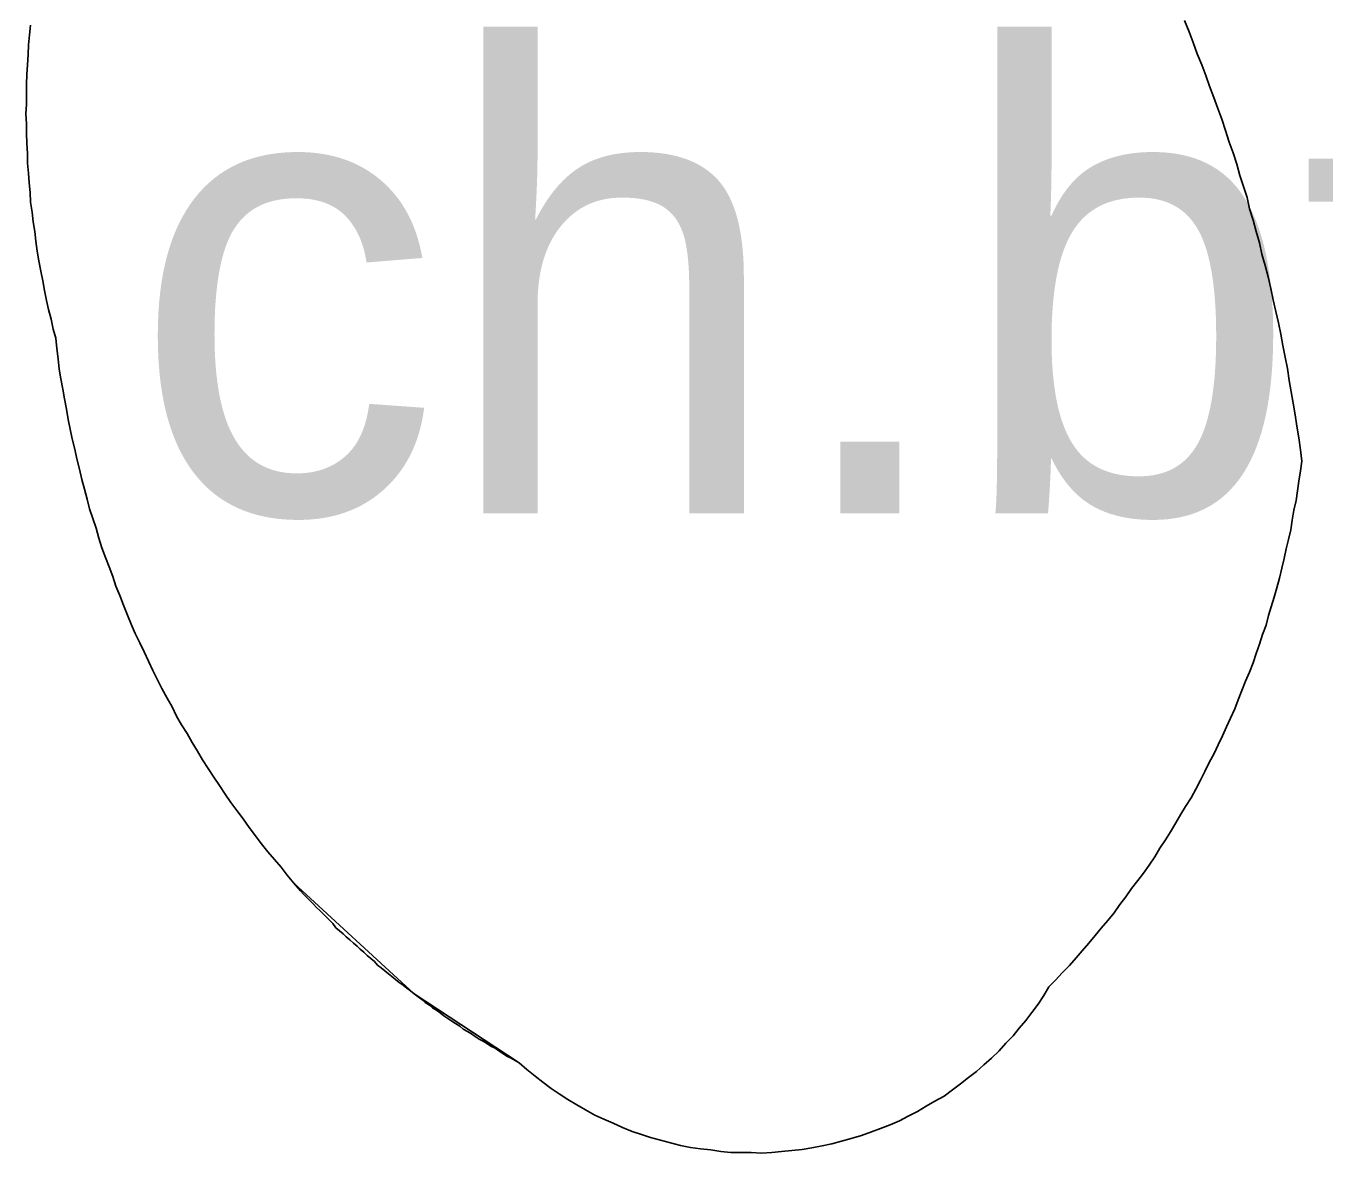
# Model space of a CAD drawing. Extents: x 6434771 to 6436222, y 5663454 to 5664782.
# Drawn here: x 6435163.419 to 6435165.948, y 5663870.834 to 5663873.029 of the extents above; entities that cross this region are included whole.
import ezdxf

# ---------------------------------------------------------------- set-up
doc = ezdxf.new("R2010")
doc.units = 0
doc.layers.add('Warstwa 34', color=7, linetype='Continuous')
doc.layers.add('Warstwa 9', color=7, linetype='Continuous')

msp = doc.modelspace()

# ---------------------------------------------------------------- linework, layer by layer
at = {"layer": 'Warstwa 34'}
for points in [[(6435163.477, 5663872.421), (6435163.472, 5663872.439), (6435163.468, 5663872.458), (6435163.463, 5663872.477), (6435163.459, 5663872.495), (6435163.455, 5663872.514), (6435163.452, 5663872.533), (6435163.448, 5663872.552), (6435163.444, 5663872.572), (6435163.441, 5663872.591), (6435163.438, 5663872.61), (6435163.436, 5663872.629), (6435163.433, 5663872.648), (6435163.431, 5663872.667), (6435163.428, 5663872.686), (6435163.427, 5663872.705), (6435163.425, 5663872.724), (6435163.424, 5663872.743), (6435163.422, 5663872.762), (6435163.422, 5663872.781), (6435163.421, 5663872.801), (6435163.42, 5663872.82), (6435163.42, 5663872.839), (6435163.419, 5663872.858), (6435163.42, 5663872.877), (6435163.42, 5663872.897), (6435163.42, 5663872.916), (6435163.421, 5663872.935), (6435163.422, 5663872.954), (6435163.423, 5663872.974), (6435163.424, 5663872.993), (6435163.426, 5663873.012), (6435163.428, 5663873.031)], [(6435165.676, 5663873.04), (6435165.685, 5663873.018), (6435165.693, 5663872.997), (6435165.701, 5663872.975), (6435165.71, 5663872.954), (6435165.718, 5663872.933), (6435165.725, 5663872.912), (6435165.733, 5663872.89), (6435165.741, 5663872.869), (6435165.749, 5663872.848), (6435165.756, 5663872.826), (6435165.763, 5663872.803), (6435165.771, 5663872.782), (6435165.778, 5663872.76), (6435165.784, 5663872.738), (6435165.791, 5663872.717), (6435165.798, 5663872.695), (6435165.803, 5663872.673), (6435165.81, 5663872.651), (6435165.816, 5663872.629), (6435165.822, 5663872.607), (6435165.827, 5663872.585), (6435165.833, 5663872.563), (6435165.839, 5663872.541), (6435165.844, 5663872.518), (6435165.849, 5663872.496), (6435165.854, 5663872.473), (6435165.859, 5663872.451), (6435165.864, 5663872.429), (6435165.868, 5663872.407), (6435165.872, 5663872.384), (6435165.877, 5663872.362), (6435165.88, 5663872.339), (6435165.884, 5663872.317), (6435165.888, 5663872.295), (6435165.892, 5663872.272), (6435165.895, 5663872.25), (6435165.899, 5663872.227), (6435165.902, 5663872.204), (6435165.905, 5663872.182)], [(6435163.954, 5663871.345), (6435163.941, 5663871.36), (6435163.928, 5663871.375), (6435163.916, 5663871.391), (6435163.903, 5663871.406), (6435163.89, 5663871.421), (6435163.877, 5663871.437), (6435163.866, 5663871.452), (6435163.854, 5663871.468), (6435163.842, 5663871.485), (6435163.83, 5663871.501), (6435163.818, 5663871.517), (6435163.807, 5663871.533), (6435163.796, 5663871.55), (6435163.785, 5663871.566), (6435163.774, 5663871.583), (6435163.763, 5663871.6), (6435163.753, 5663871.617), (6435163.743, 5663871.634), (6435163.733, 5663871.651), (6435163.722, 5663871.668), (6435163.712, 5663871.685), (6435163.704, 5663871.703), (6435163.694, 5663871.72), (6435163.684, 5663871.739), (6435163.675, 5663871.756), (6435163.666, 5663871.774), (6435163.658, 5663871.792), (6435163.649, 5663871.81), (6435163.641, 5663871.828), (6435163.632, 5663871.846), (6435163.624, 5663871.864), (6435163.617, 5663871.882), (6435163.609, 5663871.901), (6435163.602, 5663871.92), (6435163.594, 5663871.938), (6435163.588, 5663871.957), (6435163.581, 5663871.976), (6435163.574, 5663871.994), (6435163.567, 5663872.013), (6435163.561, 5663872.032), (6435163.556, 5663872.051), (6435163.549, 5663872.07), (6435163.543, 5663872.089), (6435163.538, 5663872.108), (6435163.533, 5663872.127), (6435163.528, 5663872.146), (6435163.523, 5663872.166), (6435163.518, 5663872.186), (6435163.514, 5663872.205), (6435163.509, 5663872.225), (6435163.505, 5663872.244), (6435163.501, 5663872.263), (6435163.498, 5663872.283), (6435163.494, 5663872.303), (6435163.491, 5663872.322), (6435163.487, 5663872.342), (6435163.484, 5663872.361), (6435163.482, 5663872.381), (6435163.479, 5663872.401), (6435163.477, 5663872.421)], [(6435165.905, 5663872.182), (6435165.902, 5663872.163), (6435165.899, 5663872.143), (6435165.896, 5663872.124), (6435165.894, 5663872.105), (6435165.889, 5663872.086), (6435165.886, 5663872.067), (6435165.883, 5663872.048), (6435165.879, 5663872.029), (6435165.874, 5663872.011), (6435165.87, 5663871.992), (6435165.866, 5663871.973), (6435165.861, 5663871.954), (6435165.856, 5663871.935), (6435165.851, 5663871.917), (6435165.845, 5663871.898), (6435165.84, 5663871.881), (6435165.835, 5663871.862), (6435165.828, 5663871.844), (6435165.822, 5663871.825), (6435165.816, 5663871.807), (6435165.81, 5663871.789), (6435165.803, 5663871.771), (6435165.795, 5663871.753), (6435165.788, 5663871.735), (6435165.781, 5663871.717), (6435165.774, 5663871.699), (6435165.766, 5663871.681), (6435165.758, 5663871.664), (6435165.75, 5663871.647), (6435165.742, 5663871.629), (6435165.734, 5663871.612), (6435165.724, 5663871.595), (6435165.716, 5663871.577), (6435165.707, 5663871.56), (6435165.698, 5663871.543), (6435165.689, 5663871.526), (6435165.678, 5663871.509), (6435165.669, 5663871.494), (6435165.659, 5663871.477), (6435165.649, 5663871.46), (6435165.639, 5663871.444), (6435165.628, 5663871.428), (6435165.618, 5663871.411), (6435165.607, 5663871.395), (6435165.596, 5663871.379), (6435165.585, 5663871.365), (6435165.573, 5663871.349), (6435165.562, 5663871.333), (6435165.55, 5663871.318), (6435165.539, 5663871.302), (6435165.527, 5663871.287), (6435165.514, 5663871.272), (6435165.502, 5663871.258), (6435165.49, 5663871.243), (6435165.477, 5663871.228), (6435165.465, 5663871.214), (6435165.452, 5663871.199), (6435165.438, 5663871.185), (6435165.425, 5663871.171), (6435165.412, 5663871.158)], [(6435164.38, 5663871.01), (6435164.372, 5663871.014), (6435164.364, 5663871.019), (6435164.356, 5663871.023), (6435164.348, 5663871.028), (6435164.34, 5663871.033), (6435164.333, 5663871.038), (6435164.325, 5663871.042), (6435164.318, 5663871.047), (6435164.31, 5663871.052), (6435164.302, 5663871.056), (6435164.294, 5663871.061), (6435164.287, 5663871.066), (6435164.279, 5663871.071), (6435164.271, 5663871.075), (6435164.264, 5663871.081), (6435164.256, 5663871.086), (6435164.249, 5663871.091), (6435164.241, 5663871.096), (6435164.233, 5663871.101), (6435164.226, 5663871.107), (6435164.219, 5663871.112), (6435164.211, 5663871.117), (6435164.205, 5663871.122), (6435164.197, 5663871.127), (6435164.19, 5663871.133), (6435164.183, 5663871.138), (6435164.175, 5663871.144), (6435164.168, 5663871.15), (6435164.161, 5663871.155), (6435164.154, 5663871.161), (6435164.146, 5663871.166), (6435164.139, 5663871.172), (6435164.132, 5663871.178), (6435164.125, 5663871.183), (6435164.118, 5663871.189), (6435164.111, 5663871.195), (6435164.104, 5663871.2), (6435164.098, 5663871.207), (6435164.091, 5663871.213), (6435164.084, 5663871.219), (6435164.077, 5663871.225), (6435164.07, 5663871.231), (6435164.064, 5663871.237), (6435164.057, 5663871.243), (6435164.05, 5663871.249), (6435164.043, 5663871.255), (6435164.037, 5663871.261), (6435164.03, 5663871.267), (6435164.023, 5663871.273), (6435164.017, 5663871.281), (6435164.011, 5663871.287), (6435164.005, 5663871.293), (6435163.998, 5663871.3), (6435163.992, 5663871.306), (6435163.985, 5663871.312), (6435163.979, 5663871.319), (6435163.973, 5663871.325), (6435163.966, 5663871.332), (6435163.96, 5663871.338), (6435163.954, 5663871.345)], [(6435164.38, 5663871.01), (6435164.395, 5663870.997), (6435164.411, 5663870.984), (6435164.426, 5663870.972), (6435164.442, 5663870.96), (6435164.458, 5663870.949), (6435164.475, 5663870.938), (6435164.492, 5663870.928), (6435164.509, 5663870.918), (6435164.527, 5663870.908), (6435164.545, 5663870.9), (6435164.563, 5663870.892), (6435164.581, 5663870.884), (6435164.6, 5663870.876), (6435164.618, 5663870.87), (6435164.636, 5663870.864), (6435164.655, 5663870.859), (6435164.675, 5663870.854), (6435164.694, 5663870.849), (6435164.714, 5663870.845), (6435164.733, 5663870.842), (6435164.753, 5663870.84), (6435164.773, 5663870.837), (6435164.792, 5663870.835), (6435164.812, 5663870.835), (6435164.832, 5663870.835), (6435164.852, 5663870.834), (6435164.872, 5663870.835), (6435164.891, 5663870.837), (6435164.911, 5663870.839), (6435164.931, 5663870.841), (6435164.95, 5663870.844), (6435164.97, 5663870.848), (6435164.989, 5663870.852), (6435165.008, 5663870.857), (6435165.027, 5663870.862), (6435165.047, 5663870.868), (6435165.066, 5663870.875), (6435165.084, 5663870.882), (6435165.103, 5663870.889), (6435165.121, 5663870.897), (6435165.138, 5663870.906), (6435165.156, 5663870.915), (6435165.173, 5663870.925), (6435165.19, 5663870.935), (6435165.208, 5663870.945), (6435165.224, 5663870.957), (6435165.24, 5663870.969), (6435165.255, 5663870.981), (6435165.271, 5663870.993), (6435165.285, 5663871.006), (6435165.3, 5663871.019), (6435165.315, 5663871.033), (6435165.328, 5663871.048), (6435165.342, 5663871.062), (6435165.354, 5663871.077), (6435165.367, 5663871.092), (6435165.379, 5663871.108), (6435165.391, 5663871.124), (6435165.402, 5663871.141), (6435165.412, 5663871.158)]]:
    msp.add_lwpolyline(points, dxfattribs=at)
at = {"layer": 'Warstwa 9'}
for p, q in [((6435163.426, 5663873.012), (6435163.428, 5663873.031)), ((6435165.676, 5663873.04), (6435165.685, 5663873.018)), ((6435163.424, 5663872.993), (6435163.426, 5663873.012)), ((6435165.685, 5663873.018), (6435165.693, 5663872.997)), ((6435163.423, 5663872.974), (6435163.424, 5663872.993)), ((6435165.693, 5663872.997), (6435165.701, 5663872.975)), ((6435163.422, 5663872.954), (6435163.423, 5663872.974)), ((6435165.701, 5663872.975), (6435165.71, 5663872.954)), ((6435163.42, 5663872.916), (6435163.421, 5663872.935)), ((6435163.421, 5663872.935), (6435163.422, 5663872.954)), ((6435165.71, 5663872.954), (6435165.718, 5663872.933)), ((6435165.718, 5663872.933), (6435165.725, 5663872.912)), ((6435163.42, 5663872.916), (6435163.42, 5663872.897)), ((6435165.725, 5663872.912), (6435165.733, 5663872.89)), ((6435163.42, 5663872.897), (6435163.42, 5663872.877)), ((6435165.733, 5663872.89), (6435165.741, 5663872.869)), ((6435163.419, 5663872.858), (6435163.42, 5663872.877)), ((6435163.419, 5663872.858), (6435163.42, 5663872.839)), ((6435165.741, 5663872.869), (6435165.749, 5663872.848)), ((6435163.42, 5663872.839), (6435163.42, 5663872.82)), ((6435165.749, 5663872.848), (6435165.756, 5663872.826)), ((6435163.42, 5663872.82), (6435163.421, 5663872.801)), ((6435165.756, 5663872.826), (6435165.763, 5663872.803)), ((6435165.763, 5663872.803), (6435165.771, 5663872.782)), ((6435163.421, 5663872.801), (6435163.422, 5663872.781)), ((6435163.422, 5663872.781), (6435163.422, 5663872.762)), ((6435165.771, 5663872.782), (6435165.778, 5663872.76)), ((6435163.422, 5663872.762), (6435163.424, 5663872.743)), ((6435165.778, 5663872.76), (6435165.784, 5663872.738)), ((6435163.424, 5663872.743), (6435163.425, 5663872.724)), ((6435165.784, 5663872.738), (6435165.791, 5663872.717)), ((6435163.425, 5663872.724), (6435163.427, 5663872.705)), ((6435163.427, 5663872.705), (6435163.428, 5663872.686)), ((6435165.791, 5663872.717), (6435165.798, 5663872.695)), ((6435163.428, 5663872.686), (6435163.431, 5663872.667)), ((6435165.798, 5663872.695), (6435165.803, 5663872.673)), ((6435163.431, 5663872.667), (6435163.433, 5663872.648)), ((6435165.803, 5663872.673), (6435165.81, 5663872.651)), ((6435163.433, 5663872.648), (6435163.436, 5663872.629)), ((6435163.436, 5663872.629), (6435163.438, 5663872.61)), ((6435165.81, 5663872.651), (6435165.816, 5663872.629)), ((6435165.816, 5663872.629), (6435165.822, 5663872.607)), ((6435163.438, 5663872.61), (6435163.441, 5663872.591)), ((6435165.822, 5663872.607), (6435165.827, 5663872.585)), ((6435163.441, 5663872.591), (6435163.444, 5663872.572)), ((6435165.827, 5663872.585), (6435165.833, 5663872.563)), ((6435163.444, 5663872.572), (6435163.448, 5663872.552)), ((6435163.448, 5663872.552), (6435163.452, 5663872.533)), ((6435165.833, 5663872.563), (6435165.839, 5663872.541)), ((6435163.452, 5663872.533), (6435163.455, 5663872.514)), ((6435165.839, 5663872.541), (6435165.844, 5663872.518)), ((6435163.455, 5663872.514), (6435163.459, 5663872.495)), ((6435165.844, 5663872.518), (6435165.849, 5663872.496)), ((6435163.459, 5663872.495), (6435163.463, 5663872.477)), ((6435163.463, 5663872.477), (6435163.468, 5663872.458)), ((6435165.849, 5663872.496), (6435165.854, 5663872.473)), ((6435163.468, 5663872.458), (6435163.472, 5663872.439)), ((6435165.854, 5663872.473), (6435165.859, 5663872.451)), ((6435165.859, 5663872.451), (6435165.864, 5663872.429)), ((6435163.472, 5663872.439), (6435163.477, 5663872.421)), ((6435165.864, 5663872.429), (6435165.868, 5663872.407)), ((6435163.477, 5663872.421), (6435163.479, 5663872.401)), ((6435163.479, 5663872.401), (6435163.482, 5663872.381)), ((6435165.868, 5663872.407), (6435165.872, 5663872.384)), ((6435163.482, 5663872.381), (6435163.484, 5663872.361)), ((6435165.872, 5663872.384), (6435165.877, 5663872.362)), ((6435163.484, 5663872.361), (6435163.487, 5663872.342)), ((6435165.877, 5663872.362), (6435165.88, 5663872.339)), ((6435163.487, 5663872.342), (6435163.491, 5663872.322)), ((6435165.88, 5663872.339), (6435165.884, 5663872.317)), ((6435163.491, 5663872.322), (6435163.494, 5663872.303)), ((6435163.494, 5663872.303), (6435163.498, 5663872.283)), ((6435165.884, 5663872.317), (6435165.888, 5663872.295)), ((6435163.498, 5663872.283), (6435163.501, 5663872.263)), ((6435165.888, 5663872.295), (6435165.892, 5663872.272)), ((6435165.892, 5663872.272), (6435165.895, 5663872.25)), ((6435163.501, 5663872.263), (6435163.505, 5663872.244)), ((6435165.895, 5663872.25), (6435165.899, 5663872.227)), ((6435163.505, 5663872.244), (6435163.509, 5663872.225)), ((6435163.509, 5663872.225), (6435163.514, 5663872.205)), ((6435165.899, 5663872.227), (6435165.902, 5663872.204)), ((6435163.514, 5663872.205), (6435163.518, 5663872.186)), ((6435165.902, 5663872.204), (6435165.905, 5663872.182)), ((6435163.518, 5663872.186), (6435163.523, 5663872.166)), ((6435165.902, 5663872.163), (6435165.905, 5663872.182)), ((6435163.523, 5663872.166), (6435163.528, 5663872.146)), ((6435163.528, 5663872.146), (6435163.533, 5663872.127)), ((6435165.899, 5663872.143), (6435165.902, 5663872.163)), ((6435163.533, 5663872.127), (6435163.538, 5663872.108)), ((6435165.894, 5663872.105), (6435165.896, 5663872.124)), ((6435165.896, 5663872.124), (6435165.899, 5663872.143)), ((6435163.538, 5663872.108), (6435163.543, 5663872.089)), ((6435165.889, 5663872.086), (6435165.894, 5663872.105)), ((6435163.543, 5663872.089), (6435163.549, 5663872.07)), ((6435163.549, 5663872.07), (6435163.556, 5663872.051)), ((6435165.886, 5663872.067), (6435165.889, 5663872.086)), ((6435163.556, 5663872.051), (6435163.561, 5663872.032)), ((6435165.879, 5663872.029), (6435165.883, 5663872.048)), ((6435165.883, 5663872.048), (6435165.886, 5663872.067)), ((6435163.561, 5663872.032), (6435163.567, 5663872.013)), ((6435165.874, 5663872.011), (6435165.879, 5663872.029)), ((6435163.567, 5663872.013), (6435163.574, 5663871.994)), ((6435163.574, 5663871.994), (6435163.581, 5663871.976)), ((6435165.87, 5663871.992), (6435165.874, 5663872.011)), ((6435163.581, 5663871.976), (6435163.588, 5663871.957)), ((6435165.861, 5663871.954), (6435165.866, 5663871.973)), ((6435165.866, 5663871.973), (6435165.87, 5663871.992)), ((6435163.588, 5663871.957), (6435163.594, 5663871.938)), ((6435165.856, 5663871.935), (6435165.861, 5663871.954)), ((6435163.594, 5663871.938), (6435163.602, 5663871.92)), ((6435163.602, 5663871.92), (6435163.609, 5663871.901)), ((6435165.851, 5663871.917), (6435165.856, 5663871.935)), ((6435163.609, 5663871.901), (6435163.617, 5663871.882)), ((6435165.84, 5663871.881), (6435165.845, 5663871.898)), ((6435165.845, 5663871.898), (6435165.851, 5663871.917)), ((6435163.617, 5663871.882), (6435163.624, 5663871.864)), ((6435165.835, 5663871.862), (6435165.84, 5663871.881)), ((6435163.624, 5663871.864), (6435163.632, 5663871.846)), ((6435163.632, 5663871.846), (6435163.641, 5663871.828)), ((6435165.822, 5663871.825), (6435165.828, 5663871.844)), ((6435165.828, 5663871.844), (6435165.835, 5663871.862)), ((6435163.641, 5663871.828), (6435163.649, 5663871.81)), ((6435165.816, 5663871.807), (6435165.822, 5663871.825)), ((6435163.649, 5663871.81), (6435163.658, 5663871.792)), ((6435163.658, 5663871.792), (6435163.666, 5663871.774)), ((6435165.81, 5663871.789), (6435165.816, 5663871.807)), ((6435163.666, 5663871.774), (6435163.675, 5663871.756)), ((6435165.795, 5663871.753), (6435165.803, 5663871.771)), ((6435165.803, 5663871.771), (6435165.81, 5663871.789)), ((6435163.675, 5663871.756), (6435163.684, 5663871.739)), ((6435165.788, 5663871.735), (6435165.795, 5663871.753)), ((6435163.684, 5663871.739), (6435163.694, 5663871.72)), ((6435163.694, 5663871.72), (6435163.704, 5663871.703)), ((6435165.774, 5663871.699), (6435165.781, 5663871.717)), ((6435165.781, 5663871.717), (6435165.788, 5663871.735)), ((6435163.704, 5663871.703), (6435163.712, 5663871.685)), ((6435165.766, 5663871.681), (6435165.774, 5663871.699)), ((6435163.712, 5663871.685), (6435163.722, 5663871.668)), ((6435163.722, 5663871.668), (6435163.733, 5663871.651)), ((6435165.758, 5663871.664), (6435165.766, 5663871.681)), ((6435163.733, 5663871.651), (6435163.743, 5663871.634)), ((6435165.742, 5663871.629), (6435165.75, 5663871.647)), ((6435165.75, 5663871.647), (6435165.758, 5663871.664)), ((6435163.743, 5663871.634), (6435163.753, 5663871.617)), ((6435163.753, 5663871.617), (6435163.763, 5663871.6)), ((6435165.734, 5663871.612), (6435165.742, 5663871.629)), ((6435163.763, 5663871.6), (6435163.774, 5663871.583)), ((6435165.716, 5663871.577), (6435165.724, 5663871.595)), ((6435165.724, 5663871.595), (6435165.734, 5663871.612)), ((6435163.774, 5663871.583), (6435163.785, 5663871.566)), ((6435163.785, 5663871.566), (6435163.796, 5663871.55)), ((6435165.707, 5663871.56), (6435165.716, 5663871.577)), ((6435163.796, 5663871.55), (6435163.807, 5663871.533)), ((6435165.689, 5663871.526), (6435165.698, 5663871.543)), ((6435165.698, 5663871.543), (6435165.707, 5663871.56)), ((6435163.807, 5663871.533), (6435163.818, 5663871.517)), ((6435163.818, 5663871.517), (6435163.83, 5663871.501)), ((6435165.678, 5663871.509), (6435165.689, 5663871.526)), ((6435163.83, 5663871.501), (6435163.842, 5663871.485)), ((6435165.659, 5663871.477), (6435165.669, 5663871.494)), ((6435165.669, 5663871.494), (6435165.678, 5663871.509)), ((6435163.842, 5663871.485), (6435163.854, 5663871.468)), ((6435163.854, 5663871.468), (6435163.866, 5663871.452)), ((6435165.649, 5663871.46), (6435165.659, 5663871.477)), ((6435163.866, 5663871.452), (6435163.877, 5663871.437)), ((6435165.628, 5663871.428), (6435165.639, 5663871.444)), ((6435165.639, 5663871.444), (6435165.649, 5663871.46)), ((6435163.877, 5663871.437), (6435163.89, 5663871.421)), ((6435163.89, 5663871.421), (6435163.903, 5663871.406)), ((6435165.618, 5663871.411), (6435165.628, 5663871.428)), ((6435163.903, 5663871.406), (6435163.916, 5663871.391)), ((6435163.916, 5663871.391), (6435163.928, 5663871.375)), ((6435165.596, 5663871.379), (6435165.607, 5663871.395)), ((6435165.607, 5663871.395), (6435165.618, 5663871.411)), ((6435163.928, 5663871.375), (6435163.941, 5663871.36)), ((6435165.573, 5663871.349), (6435165.585, 5663871.365)), ((6435165.585, 5663871.365), (6435165.596, 5663871.379)), ((6435163.941, 5663871.36), (6435164.175, 5663871.144)), ((6435165.562, 5663871.333), (6435165.573, 5663871.349)), ((6435165.539, 5663871.302), (6435165.55, 5663871.318)), ((6435165.55, 5663871.318), (6435165.562, 5663871.333)), ((6435165.514, 5663871.272), (6435165.527, 5663871.287)), ((6435165.527, 5663871.287), (6435165.539, 5663871.302)), ((6435165.502, 5663871.258), (6435165.514, 5663871.272)), ((6435165.477, 5663871.228), (6435165.49, 5663871.243)), ((6435165.49, 5663871.243), (6435165.502, 5663871.258)), ((6435165.452, 5663871.199), (6435165.465, 5663871.214)), ((6435165.465, 5663871.214), (6435165.477, 5663871.228)), ((6435165.425, 5663871.171), (6435165.438, 5663871.185)), ((6435165.438, 5663871.185), (6435165.452, 5663871.199)), ((6435165.412, 5663871.158), (6435165.425, 5663871.171)), ((6435164.175, 5663871.144), (6435164.38, 5663871.01)), ((6435165.391, 5663871.124), (6435165.402, 5663871.141)), ((6435165.402, 5663871.141), (6435165.412, 5663871.158)), ((6435165.379, 5663871.108), (6435165.391, 5663871.124)), ((6435165.354, 5663871.077), (6435165.367, 5663871.092)), ((6435165.367, 5663871.092), (6435165.379, 5663871.108)), ((6435165.328, 5663871.048), (6435165.342, 5663871.062)), ((6435165.342, 5663871.062), (6435165.354, 5663871.077)), ((6435165.3, 5663871.019), (6435165.315, 5663871.033)), ((6435165.315, 5663871.033), (6435165.328, 5663871.048)), ((6435164.38, 5663871.01), (6435164.395, 5663870.997)), ((6435165.285, 5663871.006), (6435165.3, 5663871.019)), ((6435164.395, 5663870.997), (6435164.411, 5663870.984)), ((6435164.411, 5663870.984), (6435164.426, 5663870.972)), ((6435165.255, 5663870.981), (6435165.271, 5663870.993)), ((6435165.271, 5663870.993), (6435165.285, 5663871.006)), ((6435164.426, 5663870.972), (6435164.442, 5663870.96)), ((6435164.442, 5663870.96), (6435164.458, 5663870.949)), ((6435165.208, 5663870.945), (6435165.224, 5663870.957)), ((6435165.224, 5663870.957), (6435165.24, 5663870.969)), ((6435165.24, 5663870.969), (6435165.255, 5663870.981)), ((6435164.458, 5663870.949), (6435164.475, 5663870.938)), ((6435164.475, 5663870.938), (6435164.492, 5663870.928)), ((6435165.173, 5663870.925), (6435165.19, 5663870.935)), ((6435165.19, 5663870.935), (6435165.208, 5663870.945)), ((6435164.492, 5663870.928), (6435164.509, 5663870.918)), ((6435164.509, 5663870.918), (6435164.527, 5663870.908)), ((6435164.527, 5663870.908), (6435164.545, 5663870.9)), ((6435165.138, 5663870.906), (6435165.156, 5663870.915)), ((6435165.156, 5663870.915), (6435165.173, 5663870.925)), ((6435164.545, 5663870.9), (6435164.563, 5663870.892)), ((6435164.563, 5663870.892), (6435164.581, 5663870.884)), ((6435164.581, 5663870.884), (6435164.6, 5663870.876)), ((6435165.066, 5663870.875), (6435165.084, 5663870.882)), ((6435165.084, 5663870.882), (6435165.103, 5663870.889)), ((6435165.103, 5663870.889), (6435165.121, 5663870.897)), ((6435165.121, 5663870.897), (6435165.138, 5663870.906)), ((6435164.6, 5663870.876), (6435164.618, 5663870.87)), ((6435164.618, 5663870.87), (6435164.636, 5663870.864)), ((6435164.636, 5663870.864), (6435164.655, 5663870.859)), ((6435164.655, 5663870.859), (6435164.675, 5663870.854)), ((6435164.989, 5663870.852), (6435165.008, 5663870.857)), ((6435165.008, 5663870.857), (6435165.027, 5663870.862)), ((6435165.027, 5663870.862), (6435165.047, 5663870.868)), ((6435165.047, 5663870.868), (6435165.066, 5663870.875)), ((6435164.675, 5663870.854), (6435164.694, 5663870.849)), ((6435164.694, 5663870.849), (6435164.714, 5663870.845)), ((6435164.714, 5663870.845), (6435164.733, 5663870.842)), ((6435164.733, 5663870.842), (6435164.753, 5663870.84)), ((6435164.753, 5663870.84), (6435164.773, 5663870.837)), ((6435164.773, 5663870.837), (6435164.792, 5663870.835)), ((6435164.792, 5663870.835), (6435164.812, 5663870.835)), ((6435164.812, 5663870.835), (6435164.832, 5663870.835)), ((6435164.832, 5663870.835), (6435164.852, 5663870.834)), ((6435164.852, 5663870.834), (6435164.872, 5663870.835)), ((6435164.872, 5663870.835), (6435164.891, 5663870.837)), ((6435164.891, 5663870.837), (6435164.911, 5663870.839)), ((6435164.911, 5663870.839), (6435164.931, 5663870.841)), ((6435164.931, 5663870.841), (6435164.95, 5663870.844)), ((6435164.95, 5663870.844), (6435164.97, 5663870.848)), ((6435164.97, 5663870.848), (6435164.989, 5663870.852))]:
    msp.add_line(p, q, dxfattribs=at)

# ---------------------------------------------------------------- texts
msp.add_text('ch.bt.', height=0.9, dxfattribs=at).set_placement((6435163.6247, 5663872.08))

doc.saveas('drawing.dxf')
